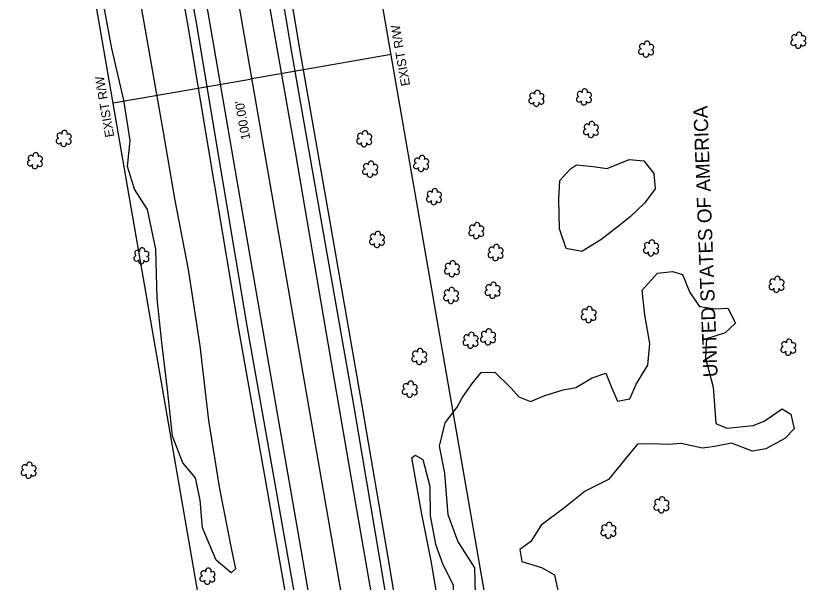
# Model space of a CAD drawing. Extents: x 3040896 to 3051146, y 687568 to 732976.
# Drawn here: x 3047890.5 to 3048176.4, y 704662.9 to 704863.7 of the extents above; entities that cross this region are included whole.
import ezdxf

# ---------------------------------------------------------------- set-up
doc = ezdxf.new("R2010")
doc.units = 0
for name, color, linetype in [('Exist Horizontal Alignment', 7, 'Continuous'), ('Exist Property Owner Text', 7, 'Continuous'), ('Exist Right of Way Line', 7, 'Continuous'), ('Exist Right of Way Line Text', 7, 'Continuous'), ('Exist Right of Way Width CELL', 7, 'Continuous'), ('Exist Roads EOP', 7, 'Continuous'), ('Exist Roads EOT', 7, 'Continuous'), ('Exist Utilities Telephone UG Cable', 7, 'Continuous'), ('Exist Utilities Telephone UG FO', 7, 'Continuous'), ('Exist Vegetation Hedge Row', 7, 'Continuous'), ('Exist Vegetation Shrub CELL', 7, 'Continuous'), ('Exist Vegetation Woods Line', 7, 'Continuous')]:
    doc.layers.add(name, color=color, linetype=linetype)

msp = doc.modelspace()

# ---------------------------------------------------------------- linework, layer by layer
at = {"layer": 'Exist Horizontal Alignment'}
msp.add_line((3048316.75, 702868.28), (3047811.68, 705777.04), dxfattribs=at)
at = {"layer": 'Exist Right of Way Line'}
for p, q in [((3048366.01, 702876.83), (3047860.94, 705785.59)), ((3048267.48, 702859.73), (3047762.41, 705768.49))]:
    msp.add_line(p, q, dxfattribs=at)
at = {"layer": 'Exist Right of Way Width CELL'}
for p in [(3048023.38, 704850.05), (3047924.86, 704832.95)]:
    msp.add_line(p, (3047973.44, 704841.38), dxfattribs=at)
at = {"layer": 'Exist Roads EOP'}
for points in [[(3048065.09, 704406.74), (3048057.25, 704452.08), (3048048.99, 704501.64), (3048038.9, 704558.57), (3048029.29, 704612.43), (3048019.28, 704672.11), (3048010.25, 704725.26), (3047998.46, 704792.3), (3047988.36, 704850.21), (3047978.83, 704906.52), (3047971.54, 704947.88)], [(3047940.65, 704938.27), (3047945.81, 704908.05), (3047954.15, 704862), (3047963.79, 704804.7), (3047972.39, 704753.29), (3047982.2, 704698.01), (3047992.68, 704638.32), (3048001.88, 704584.16), (3048012.29, 704524.22), (3048021.69, 704469.86), (3048029.31, 704424.2), (3048033.56, 704399.54)]]:
    msp.add_lwpolyline(points, dxfattribs=at)
at = {"layer": 'Exist Roads EOT'}
for points in [[(3047967.13, 704944.98), (3047978.12, 704879.82), (3047989.37, 704815.63), (3048000.21, 704751.99), (3048010.7, 704691.55), (3048022.15, 704625.73), (3048033.94, 704556.43), (3048044.32, 704496.44), (3048055.26, 704432.82), (3048060.26, 704404.24)], [(3048038.64, 704401.25), (3048026.45, 704471.7), (3048013.93, 704544.65), (3048004.97, 704596.15), (3047991.49, 704674.75), (3047983.16, 704722.83), (3047971.78, 704788.18), (3047960.84, 704851.99), (3047950.53, 704911.65), (3047945.16, 704942.5)]]:
    msp.add_lwpolyline(points, dxfattribs=at)
at = {"layer": 'Exist Utilities Telephone UG Cable'}
msp.add_lwpolyline([(3048030.6, 704399.03), (3048026.35, 704423.7), (3048018.73, 704469.36), (3048009.33, 704523.71), (3047998.93, 704583.65), (3047989.72, 704637.81), (3047979.25, 704697.48), (3047969.43, 704752.78), (3047960.83, 704804.21), (3047951.2, 704861.48), (3047942.86, 704907.53), (3047937.7, 704937.77)], dxfattribs=at)
at = {"layer": 'Exist Utilities Telephone UG FO'}
msp.add_lwpolyline([(3048068.05, 704407.25), (3048060.21, 704452.58), (3048051.95, 704502.15), (3048041.85, 704559.1), (3048032.24, 704612.94), (3048022.24, 704672.61), (3048013.2, 704725.77), (3048001.42, 704792.81), (3047991.31, 704850.72), (3047981.79, 704907.04), (3047974.5, 704948.4)], dxfattribs=at)
at = {"layer": 'Exist Vegetation Hedge Row'}
for points in [[(3047932.62, 704879.77), (3047937.68, 704850.64), (3047942.66, 704822.56), (3047946.76, 704798.36), (3047951.54, 704773.91), (3047955.61, 704746.84), (3047958.64, 704720.36), (3047962.54, 704696.23), (3047966.82, 704674.62), (3047968.24, 704667.9), (3047966.68, 704666.42), (3047961.35, 704670.95), (3047956.61, 704682.39), (3047955.72, 704692.18), (3047954.07, 704700.09), (3047949.61, 704705.4), (3047945.93, 704714.8), (3047944.13, 704731.36), (3047942.19, 704748.05), (3047940.52, 704763.67), (3047940.07, 704781.11), (3047937.12, 704795.15), (3047932.49, 704802.37), (3047930, 704810.42), (3047930.96, 704819.65), (3047928.64, 704833.87), (3047924.45, 704852.16), (3047921.62, 704867.4)], [(3048103.97, 704789.31), (3048097.72, 704784.4), (3048090.95, 704780.32), (3048085.39, 704781.33), (3048083.1, 704788.34), (3048082.83, 704798.87), (3048083.24, 704805.39), (3048086.92, 704809.58), (3048089.09, 704811.03), (3048095, 704810.35), (3048099.93, 704809.67), (3048107.7, 704812.83), (3048112.99, 704812.43), (3048116.53, 704807.91), (3048116.99, 704802.43), (3048113.22, 704797.4), (3048108.08, 704792.56), (3048103.97, 704789.31)], [(3048041.63, 704646.62), (3048037.68, 704670.09), (3048034.32, 704687.26), (3048030.8, 704707.22), (3048031.89, 704708.17), (3048034.66, 704706.56), (3048037.16, 704697.17), (3048037.28, 704686.67), (3048039.17, 704676.6), (3048041.72, 704669.34), (3048045.43, 704662.22), (3048045.74, 704649.27), (3048045.54, 704644.29), (3048043.96, 704641.84), (3048041.87, 704642.61), (3048041.63, 704646.62)]]:
    msp.add_lwpolyline(points, dxfattribs=at)
at = {"layer": 'Exist Vegetation Shrub CELL'}
for p, q in [((3048167.77, 704854.95), (3048167.77, 704854.95)), ((3048113.85, 704851.8), (3048113.85, 704851.8)), ((3048074.97, 704834.37), (3048074.97, 704834.37)), ((3048091.81, 704834.88), (3048091.81, 704834.88)), ((3048094.28, 704823.33), (3048094.28, 704823.33)), ((3047907.47, 704820.15), (3047907.47, 704820.15)), ((3048013.94, 704820.06), (3048013.94, 704820.06)), ((3047897.26, 704812.27), (3047897.26, 704812.27)), ((3048034.12, 704811.29), (3048034.12, 704811.29)), ((3048016.05, 704809.29), (3048016.05, 704809.29)), ((3048038.66, 704799.53), (3048038.66, 704799.53)), ((3048053.65, 704787.52), (3048053.65, 704787.52)), ((3048018.48, 704784.38), (3048018.48, 704784.38)), ((3047934.99, 704778.54), (3047934.99, 704778.54)), ((3048060.49, 704779.75), (3048060.49, 704779.75)), ((3048115.6, 704781.33), (3048115.6, 704781.33)), ((3048045.04, 704773.99), (3048045.04, 704773.99)), ((3048160.06, 704768.46), (3048160.06, 704768.46)), ((3048044.69, 704764.55), (3048044.69, 704764.55)), ((3048059.43, 704766.38), (3048059.43, 704766.38)), ((3048093.46, 704757.77), (3048093.46, 704757.77)), ((3048051.63, 704748.65), (3048051.63, 704748.65)), ((3048057.83, 704749.85), (3048057.83, 704749.85)), ((3048164.23, 704746.18), (3048164.23, 704746.18)), ((3048033.46, 704742.92), (3048033.46, 704742.92)), ((3048030.09, 704731.32), (3048030.09, 704731.32)), ((3047895.03, 704702.61), (3047895.03, 704702.61)), ((3048119.25, 704690.34), (3048119.25, 704690.34)), ((3048100.47, 704681.3), (3048100.47, 704681.3)), ((3047958.4, 704665.07), (3047958.4, 704665.07))]:
    msp.add_line(p, q, dxfattribs=at)
for centre, radius, start, end in [((3048166.28, 704856.08), 0.968, 35.8908, 245.4216), ((3048168, 704856.99), 0.99, 334.8391, 200.4717), ((3048169.44, 704855.82), 0.929, 284.4567, 126.0861), ((3048112.37, 704852.93), 0.968, 35.8908, 245.4216), ((3048114.08, 704853.84), 0.99, 334.8391, 200.4717), ((3048115.52, 704852.67), 0.929, 284.4567, 126.0861), ((3048165.97, 704854.25), 0.955, 95.1099, 327.9534), ((3048167.64, 704853.27), 0.984, 151.2797, 21.387), ((3048169.4, 704854.02), 0.937, 204.9913, 73.4601), ((3048112.05, 704851.1), 0.955, 95.1099, 327.9534), ((3048113.72, 704850.12), 0.984, 151.2797, 21.387), ((3048115.49, 704850.87), 0.937, 204.9913, 73.4601), ((3048073.49, 704835.5), 0.968, 35.8908, 245.4216), ((3048075.2, 704836.41), 0.99, 334.8391, 200.4717), ((3048076.65, 704835.24), 0.929, 284.4567, 126.0861), ((3048090.33, 704836.01), 0.968, 35.8908, 245.4216), ((3048092.04, 704836.92), 0.99, 334.8391, 200.4717), ((3048093.48, 704835.75), 0.929, 284.4567, 126.0861), ((3048073.17, 704833.66), 0.955, 95.1099, 327.9534), ((3048074.85, 704832.69), 0.984, 151.2797, 21.387), ((3048076.61, 704833.44), 0.937, 204.9913, 73.4601), ((3048090.01, 704834.18), 0.955, 95.1099, 327.9534), ((3048091.68, 704833.2), 0.984, 151.2797, 21.387), ((3048093.45, 704833.95), 0.937, 204.9913, 73.4601), ((3048092.8, 704824.46), 0.968, 35.8908, 245.4216), ((3048094.51, 704825.37), 0.99, 334.8391, 200.4717), ((3048095.96, 704824.2), 0.929, 284.4567, 126.0861), ((3047905.99, 704821.27), 0.968, 35.8908, 245.4216), ((3047907.7, 704822.19), 0.99, 334.8391, 200.4717), ((3047909.14, 704821.01), 0.929, 284.4567, 126.0861), ((3048012.46, 704821.18), 0.968, 35.8908, 245.4216), ((3048014.17, 704822.1), 0.99, 334.8391, 200.4717), ((3048015.61, 704820.93), 0.929, 284.4567, 126.0861), ((3048092.48, 704822.63), 0.955, 95.1099, 327.9534), ((3048094.15, 704821.65), 0.984, 151.2797, 21.387), ((3048095.92, 704822.4), 0.937, 204.9913, 73.4601), ((3047905.67, 704819.44), 0.955, 95.1099, 327.9534), ((3047907.34, 704818.46), 0.984, 151.2797, 21.387), ((3047909.11, 704819.22), 0.937, 204.9913, 73.4601), ((3048012.14, 704819.35), 0.955, 95.1099, 327.9534), ((3048013.81, 704818.37), 0.984, 151.2797, 21.387), ((3048015.58, 704819.13), 0.937, 204.9913, 73.4601), ((3047895.78, 704813.4), 0.968, 35.8908, 245.4216), ((3047897.49, 704814.31), 0.99, 334.8391, 200.4717), ((3047898.94, 704813.14), 0.929, 284.4567, 126.0861), ((3048032.64, 704812.41), 0.968, 35.8908, 245.4216), ((3048034.35, 704813.33), 0.99, 334.8391, 200.4717), ((3048035.8, 704812.16), 0.929, 284.4567, 126.0861), ((3047895.46, 704811.57), 0.955, 95.1099, 327.9534), ((3047897.14, 704810.59), 0.984, 151.2797, 21.387), ((3047898.9, 704811.34), 0.937, 204.9913, 73.4601), ((3048014.56, 704810.41), 0.968, 35.8908, 245.4216), ((3048016.28, 704811.33), 0.99, 334.8391, 200.4717), ((3048017.72, 704810.15), 0.929, 284.4567, 126.0861), ((3048032.32, 704810.58), 0.955, 95.1099, 327.9534), ((3048034, 704809.6), 0.984, 151.2797, 21.387), ((3048035.76, 704810.36), 0.937, 204.9913, 73.4601), ((3048014.25, 704808.58), 0.955, 95.1099, 327.9534), ((3048015.92, 704807.6), 0.984, 151.2797, 21.387), ((3048017.68, 704808.36), 0.937, 204.9913, 73.4601), ((3048037.18, 704800.66), 0.968, 35.8908, 245.4216), ((3048038.89, 704801.57), 0.99, 334.8391, 200.4717), ((3048036.86, 704798.83), 0.955, 95.1099, 327.9534), ((3048040.3, 704798.6), 0.937, 204.9913, 73.4601), ((3048040.33, 704800.4), 0.929, 284.4567, 126.0861), ((3048038.53, 704797.85), 0.984, 151.2797, 21.387), ((3048053.88, 704789.56), 0.99, 334.8391, 200.4717), ((3048018.71, 704786.42), 0.99, 334.8391, 200.4717), ((3048051.85, 704786.81), 0.955, 95.1099, 327.9534), ((3048052.17, 704788.64), 0.968, 35.8908, 245.4216), ((3048055.29, 704786.59), 0.937, 204.9913, 73.4601), ((3048055.33, 704788.39), 0.929, 284.4567, 126.0861), ((3048016.68, 704783.68), 0.955, 95.1099, 327.9534), ((3048017, 704785.51), 0.968, 35.8908, 245.4216), ((3048020.12, 704783.45), 0.937, 204.9913, 73.4601), ((3048020.15, 704785.25), 0.929, 284.4567, 126.0861), ((3048053.53, 704785.83), 0.984, 151.2797, 21.387), ((3048115.82, 704783.37), 0.99, 334.8391, 200.4717), ((3047935.22, 704780.58), 0.99, 334.8391, 200.4717), ((3048018.35, 704782.7), 0.984, 151.2797, 21.387), ((3048059, 704780.87), 0.968, 35.8908, 245.4216), ((3048060.72, 704781.79), 0.99, 334.8391, 200.4717), ((3048062.16, 704780.61), 0.929, 284.4567, 126.0861), ((3048113.8, 704780.63), 0.955, 95.1099, 327.9534), ((3048114.11, 704782.46), 0.968, 35.8908, 245.4216), ((3048117.27, 704782.2), 0.929, 284.4567, 126.0861), ((3047933.19, 704777.83), 0.955, 95.1099, 327.9534), ((3047933.51, 704779.67), 0.968, 35.8908, 245.4216), ((3047936.66, 704779.41), 0.929, 284.4567, 126.0861), ((3048058.69, 704779.04), 0.955, 95.1099, 327.9534), ((3048060.36, 704778.06), 0.984, 151.2797, 21.387), ((3048062.12, 704778.82), 0.937, 204.9913, 73.4601), ((3048115.47, 704779.65), 0.984, 151.2797, 21.387), ((3048117.23, 704780.4), 0.937, 204.9913, 73.4601), ((3047934.86, 704776.86), 0.984, 151.2797, 21.387), ((3047936.63, 704777.61), 0.937, 204.9913, 73.4601), ((3048043.56, 704775.11), 0.968, 35.8908, 245.4216), ((3048045.27, 704776.03), 0.99, 334.8391, 200.4717), ((3048046.72, 704774.86), 0.929, 284.4567, 126.0861), ((3048043.24, 704773.28), 0.955, 95.1099, 327.9534), ((3048046.68, 704773.06), 0.937, 204.9913, 73.4601), ((3048044.92, 704772.3), 0.984, 151.2797, 21.387), ((3048158.58, 704769.58), 0.968, 35.8908, 245.4216), ((3048160.29, 704770.5), 0.99, 334.8391, 200.4717), ((3048161.73, 704769.32), 0.929, 284.4567, 126.0861), ((3048044.92, 704766.59), 0.99, 334.8391, 200.4717), ((3048057.95, 704767.51), 0.968, 35.8908, 245.4216), ((3048059.66, 704768.42), 0.99, 334.8391, 200.4717), ((3048061.1, 704767.25), 0.929, 284.4567, 126.0861), ((3048158.26, 704767.75), 0.955, 95.1099, 327.9534), ((3048159.93, 704766.77), 0.984, 151.2797, 21.387), ((3048161.7, 704767.53), 0.937, 204.9913, 73.4601), ((3048042.89, 704763.84), 0.955, 95.1099, 327.9534), ((3048043.21, 704765.67), 0.968, 35.8908, 245.4216), ((3048046.33, 704763.62), 0.937, 204.9913, 73.4601), ((3048046.36, 704765.42), 0.929, 284.4567, 126.0861), ((3048057.63, 704765.68), 0.955, 95.1099, 327.9534), ((3048059.3, 704764.7), 0.984, 151.2797, 21.387), ((3048061.07, 704765.46), 0.937, 204.9913, 73.4601), ((3048044.56, 704762.86), 0.984, 151.2797, 21.387), ((3048091.98, 704758.89), 0.968, 35.8908, 245.4216), ((3048093.69, 704759.81), 0.99, 334.8391, 200.4717), ((3048095.14, 704758.64), 0.929, 284.4567, 126.0861), ((3048091.66, 704757.06), 0.955, 95.1099, 327.9534), ((3048093.34, 704756.08), 0.984, 151.2797, 21.387), ((3048095.1, 704756.84), 0.937, 204.9913, 73.4601), ((3048058.06, 704751.89), 0.99, 334.8391, 200.4717), ((3048050.15, 704749.78), 0.968, 35.8908, 245.4216), ((3048051.86, 704750.69), 0.99, 334.8391, 200.4717), ((3048053.31, 704749.52), 0.929, 284.4567, 126.0861), ((3048056.03, 704749.15), 0.955, 95.1099, 327.9534), ((3048056.34, 704750.98), 0.968, 35.8908, 245.4216), ((3048059.5, 704750.72), 0.929, 284.4567, 126.0861), ((3048049.83, 704747.95), 0.955, 95.1099, 327.9534), ((3048051.5, 704746.97), 0.984, 151.2797, 21.387), ((3048053.27, 704747.72), 0.937, 204.9913, 73.4601), ((3048057.7, 704748.17), 0.984, 151.2797, 21.387), ((3048059.46, 704748.92), 0.937, 204.9913, 73.4601), ((3048162.75, 704747.31), 0.968, 35.8908, 245.4216), ((3048164.46, 704748.22), 0.99, 334.8391, 200.4717), ((3048165.9, 704747.05), 0.929, 284.4567, 126.0861), ((3048031.97, 704744.05), 0.968, 35.8908, 245.4216), ((3048033.68, 704744.96), 0.99, 334.8391, 200.4717), ((3048035.13, 704743.79), 0.929, 284.4567, 126.0861), ((3048162.43, 704745.48), 0.955, 95.1099, 327.9534), ((3048164.1, 704744.5), 0.984, 151.2797, 21.387), ((3048165.87, 704745.25), 0.937, 204.9913, 73.4601), ((3048031.66, 704742.21), 0.955, 95.1099, 327.9534), ((3048033.33, 704741.24), 0.984, 151.2797, 21.387), ((3048035.09, 704741.99), 0.937, 204.9913, 73.4601), ((3048028.61, 704732.45), 0.968, 35.8908, 245.4216), ((3048030.32, 704733.36), 0.99, 334.8391, 200.4717), ((3048031.76, 704732.19), 0.929, 284.4567, 126.0861), ((3048028.29, 704730.62), 0.955, 95.1099, 327.9534), ((3048029.96, 704729.64), 0.984, 151.2797, 21.387), ((3048031.73, 704730.4), 0.937, 204.9913, 73.4601), ((3047893.55, 704703.74), 0.968, 35.8908, 245.4216), ((3047895.26, 704704.65), 0.99, 334.8391, 200.4717), ((3047896.7, 704703.48), 0.929, 284.4567, 126.0861), ((3047893.23, 704701.91), 0.955, 95.1099, 327.9534), ((3047894.9, 704700.93), 0.984, 151.2797, 21.387), ((3047896.67, 704701.68), 0.937, 204.9913, 73.4601), ((3048119.48, 704692.38), 0.99, 334.8391, 200.4717), ((3048117.45, 704689.64), 0.955, 95.1099, 327.9534), ((3048117.77, 704691.47), 0.968, 35.8908, 245.4216), ((3048120.89, 704689.41), 0.937, 204.9913, 73.4601), ((3048120.92, 704691.21), 0.929, 284.4567, 126.0861), ((3048119.12, 704688.66), 0.984, 151.2797, 21.387), ((3048100.7, 704683.34), 0.99, 334.8391, 200.4717), ((3048098.67, 704680.59), 0.955, 95.1099, 327.9534), ((3048098.99, 704682.43), 0.968, 35.8908, 245.4216), ((3048102.14, 704682.17), 0.929, 284.4567, 126.0861), ((3048100.34, 704679.62), 0.984, 151.2797, 21.387), ((3048102.11, 704680.37), 0.937, 204.9913, 73.4601), ((3047956.92, 704666.2), 0.968, 35.8908, 245.4216), ((3047958.63, 704667.11), 0.99, 334.8391, 200.4717), ((3047956.6, 704664.37), 0.955, 95.1099, 327.9534), ((3047960.04, 704664.14), 0.937, 204.9913, 73.4601), ((3047960.07, 704665.94), 0.929, 284.4567, 126.0861), ((3047958.27, 704663.39), 0.984, 151.2797, 21.387)]:
    msp.add_arc(centre, radius, start, end, dxfattribs=at)
at = {"layer": 'Exist Vegetation Woods Line'}
for points in [[(3048053.3, 704658.99), (3048053.03, 704668.19), (3048047.03, 704677.69), (3048043.62, 704686.99), (3048042.43, 704701.75), (3048040.56, 704711.31), (3048042.57, 704719.63), (3048046.78, 704725.13), (3048048.62, 704728.49), (3048052.14, 704733.47), (3048055.36, 704737.37), (3048060.12, 704737.58), (3048065.93, 704731.88), (3048068.67, 704728.84), (3048072.79, 704727.09), (3048077.89, 704729.21), (3048084.33, 704731.29), (3048088.87, 704732.07), (3048094.62, 704735.55), (3048099.53, 704737.12), (3048101.66, 704731.92), (3048103.59, 704727.29), (3048107.94, 704728.04), (3048110.28, 704733.3), (3048114.38, 704740.02), (3048115.02, 704747.7), (3048113.34, 704757.89), (3048112.35, 704766.58), (3048117.82, 704772.56), (3048123.11, 704773.18), (3048126.68, 704772.14), (3048129.27, 704765.7), (3048132.69, 704760.76), (3048138.37, 704759.93), (3048142.69, 704760.26), (3048145.48, 704754.88), (3048141.75, 704751.5), (3048135.14, 704749.29), (3048134.81, 704742.59), (3048137.46, 704732.18), (3048138.09, 704724.23), (3048138.43, 704719.4), (3048142.33, 704717.71), (3048151.65, 704718.61), (3048155.63, 704720.21), (3048161.94, 704724.5), (3048165.05, 704722.66), (3048166.27, 704717.49), (3048162.95, 704714.08), (3048156.23, 704710.32), (3048151.49, 704709.49), (3048144, 704712.32), (3048138, 704711.14), (3048133.71, 704710.61), (3048126.13, 704712.29), (3048121.71, 704711.94), (3048115.14, 704712.09), (3048110.66, 704712.03), (3048107.73, 704708.53)], [(3048107.73, 704708.53), (3048100.48, 704699.52), (3048092.21, 704695.33), (3048084.49, 704689.18), (3048076.56, 704683.34), (3048072.95, 704677.49), (3048069.04, 704674.73), (3048069.77, 704670.44), (3048076.74, 704668.35), (3048081.27, 704665.74), (3048083.13, 704656.83)]]:
    msp.add_lwpolyline(points, dxfattribs=at)

# ---------------------------------------------------------------- texts
at = {"layer": 'Exist Property Owner Text'}
msp.add_text(' UNITED STATES OF AMERICA', height=5.0005, rotation=92.18, dxfattribs=at).set_placement((3048139.18, 704733.99))
at = {"layer": 'Exist Right of Way Line Text'}
for p in [(3048030.14, 704839.2), (3047925.3, 704821.05)]:
    msp.add_text('EXIST R/W', height=3.2, rotation=99.8505, dxfattribs=at).set_placement(p)
at = {"layer": 'Exist Right of Way Width CELL'}
msp.add_text("100.00'", height=3.2, rotation=99.8505, dxfattribs=at).set_placement((3047973.52, 704820.18))

doc.saveas('drawing.dxf')
